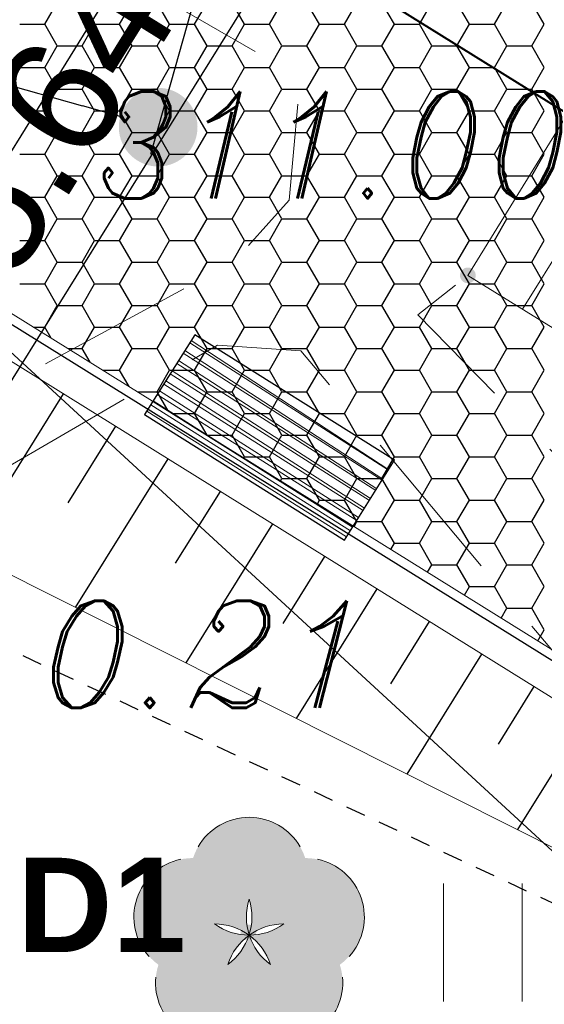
# Model space of a CAD drawing. Extents: x 4615668 to 9294084, y 5325188 to 10688993.
# Tile 614 of 656: x 4651586.73 to 4651590.06, y 5338715.04 to 5338721.3. Entities that reach past the tile are written whole.
import ezdxf

# ---------------------------------------------------------------- set-up
doc = ezdxf.new("R2010")
doc.units = 0
doc.header["$MEASUREMENT"] = 0
for name, pattern in [('CONTINUA', [0, 0, 0]), ('DASHED', [19.049999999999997, 12.7, -6.35]), ('KTCR', [1.5, 1, -0.5]), ('l423_500', [2, 1.5, -0.5])]:
    doc.linetypes.add(name, pattern=pattern)
for name, color, linetype, lineweight in [('!0017A_GR_DR_WYMPROJ', 1, 'Continuous', 30), ('chodnik', 7, 'l423_500', 13), ('hatch', 253, 'Continuous', 0), ('pkt_wys', 7, 'Continuous', 13), ('PROJEKTOWANA_WODA', 150, 'Continuous', 40), ('schody', 3, 'Continuous', 0), ('t', 7, 'Continuous', 13), ('Wymiar', 7, 'Continuous', 9), ('zielen', 7, 'Continuous', 13)]:
    doc.layers.add(name, color=color, linetype=linetype, lineweight=lineweight)
for name, color, linetype in [('1', 7, 'Continuous'), ('DIM', 7, 'Continuous'), ('proj_tt_ww', 5, 'Continuous')]:
    doc.layers.add(name, color=color, linetype=linetype)
doc.styles.add('Style-ITALIC_1250', font='ITALIC_1250.shx')
doc.styles.add('STYLE2', font='arial.ttf')
doc.styles.add('tomek14', font='ISOCP.shx', dxfattribs={"height": 14})
doc.dimstyles.new('1-500', dxfattribs={"dimtxt": 1, "dimasz": 0.5, "dimexe": 0.18, "dimexo": 0.0625, "dimgap": 0.3, "dimtad": 1, "dimzin": 0, "dimdsep": 46, "dimtxsty": 'STYLE2', "dimblk": 'DOT', "dimcen": 0.09, "dimadec": 0, "dimazin": 0, "dimtfac": 1, "dimtmove": 0, "dimatfit": 0, "dimldrblk": 'DOT', "dimfxl": 0, "dimtolj": 1, "dimtzin": 0, "dimarcsym": 0})

# ---------------------------------------------------------------- blocks, each defined once
blk = doc.blocks.new('G$C30F5686F')
at = {"layer": '1', "color": 5, "linetype": 'DASHED', "ltscale": 0.8}
blk.add_line((13.20906125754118, 15.92295127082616), (7.587487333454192, 6.84120065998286), dxfattribs=at)
at = {"layer": '1', "linetype": 'DASHED', "lineweight": 15}
for p, q in [((18.21545529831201, 0.3600159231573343), (4.86085098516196, 8.672084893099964)), ((18.0780665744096, 0.1392800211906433), (4.621657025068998, 8.51471381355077)), ((4.09798099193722, 7.003148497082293), (18.02052837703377, 0))]:
    blk.add_line(p, q, dxfattribs=at)
at = {"layer": '1', "linetype": 'CONTINUA', "lineweight": 25}
blk.add_line((18.18375020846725, 0.3090768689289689), (4.805652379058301, 8.635768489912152), dxfattribs=at)
at = {"layer": '1', "color": 254, "linetype": 'Continuous', "lineweight": 30, "ltscale": 0.01, "transparency": 33554528}
for p, q in [((8.320806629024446, 8.488160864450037), (8.400181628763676, 8.62564239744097)), ((8.63830664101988, 8.488160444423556), (8.558931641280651, 8.625641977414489)), ((8.797056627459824, 8.48816086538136), (8.876431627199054, 8.625642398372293)), ((9.114556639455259, 8.488160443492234), (9.03518163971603, 8.625641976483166)), ((9.273306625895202, 8.488160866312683), (9.352681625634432, 8.625642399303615)), ((9.590806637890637, 8.488160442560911), (9.511431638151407, 8.625641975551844)), ((9.74955662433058, 8.488160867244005), (9.82893162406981, 8.625642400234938)), ((10.06705663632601, 8.488160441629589), (9.987681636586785, 8.625641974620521)), ((10.22580662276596, 8.488160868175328), (10.30518162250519, 8.62564240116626)), ((10.54330663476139, 8.488160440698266), (10.46393163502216, 8.625641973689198)), ((10.70205662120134, 8.48816086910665), (10.78143162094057, 8.625642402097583)), ((11.01955663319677, 8.488160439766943), (10.94018163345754, 8.625641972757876)), ((11.17830661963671, 8.488160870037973), (11.25768161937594, 8.625642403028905)), ((11.49580663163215, 8.48816043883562), (11.41643163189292, 8.625641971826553)), ((8.162056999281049, 8.488160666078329), (8.320806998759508, 8.488160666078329)), ((8.400181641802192, 8.350678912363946), (8.320806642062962, 8.488160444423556)), ((8.558931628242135, 8.350679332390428), (8.638306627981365, 8.48816086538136)), ((8.63830699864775, 8.488160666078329), (8.797056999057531, 8.488160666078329)), ((8.87643164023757, 8.350678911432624), (8.79705664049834, 8.488160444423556)), ((9.035181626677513, 8.35067933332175), (9.114556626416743, 8.488160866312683)), ((9.114556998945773, 8.488160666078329), (9.273306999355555, 8.488160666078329)), ((9.352681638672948, 8.350678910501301), (9.273306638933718, 8.488160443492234)), ((9.511431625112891, 8.350679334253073), (9.59080662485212, 8.488160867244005)), ((9.590806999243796, 8.488160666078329), (9.749556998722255, 8.488160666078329)), ((9.828931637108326, 8.350678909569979), (9.749556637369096, 8.488160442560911)), ((9.98768162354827, 8.350679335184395), (10.0670566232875, 8.488160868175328)), ((10.0670569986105, 8.488160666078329), (10.22580699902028, 8.488160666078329)), ((10.3051816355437, 8.350678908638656), (10.22580663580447, 8.488160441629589)), ((10.46393162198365, 8.350679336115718), (10.54330662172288, 8.48816086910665)), ((10.54330699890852, 8.488160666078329), (10.7020569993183, 8.488160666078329)), ((10.78143163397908, 8.350678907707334), (10.70205663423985, 8.488160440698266)), ((10.94018162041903, 8.35067933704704), (11.01955662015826, 8.488160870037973)), ((11.01955699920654, 8.488160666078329), (11.178306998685, 8.488160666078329)), ((11.25768163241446, 8.350678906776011), (11.17830663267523, 8.488160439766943)), ((11.4164316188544, 8.350679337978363), (11.49580661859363, 8.488160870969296)), ((8.320806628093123, 8.213197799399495), (8.400181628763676, 8.350679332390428)), ((8.400181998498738, 8.35067913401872), (8.55893199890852, 8.35067913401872)), ((8.63830664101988, 8.213197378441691), (8.558931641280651, 8.350678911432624)), ((8.797056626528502, 8.213197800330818), (8.876431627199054, 8.35067933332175)), ((8.876431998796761, 8.35067913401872), (9.035181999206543, 8.35067913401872)), ((9.114556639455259, 8.213197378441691), (9.03518163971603, 8.350678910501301)), ((9.27330662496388, 8.21319780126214), (9.352681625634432, 8.35067933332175)), ((9.352681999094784, 8.35067913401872), (9.511431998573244, 8.35067913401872)), ((9.590806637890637, 8.213197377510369), (9.511431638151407, 8.350678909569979)), ((9.749556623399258, 8.213197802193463), (9.82893162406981, 8.350679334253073)), ((9.828931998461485, 8.35067913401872), (9.987681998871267, 8.35067913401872)), ((10.06705663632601, 8.213197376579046), (9.987681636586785, 8.350678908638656)), ((10.22580662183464, 8.213197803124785), (10.30518162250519, 8.350679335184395)), ((10.30518199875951, 8.35067913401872), (10.46393199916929, 8.35067913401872)), ((10.54330663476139, 8.213197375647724), (10.46393163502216, 8.350678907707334)), ((10.70205662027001, 8.213197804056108), (10.78143162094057, 8.350679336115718)), ((10.78143199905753, 8.35067913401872), (10.94018199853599, 8.35067913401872)), ((11.01955663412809, 8.213197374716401), (10.94018163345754, 8.350678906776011)), ((11.17830661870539, 8.21319780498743), (11.25768161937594, 8.35067933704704)), ((11.25768199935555, 8.35067913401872), (11.41643199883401, 8.35067913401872)), ((11.49580663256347, 8.213197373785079), (11.41643163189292, 8.350678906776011)), ((8.162056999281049, 8.213197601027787), (8.320806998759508, 8.213197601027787)), ((8.400181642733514, 8.075715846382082), (8.320806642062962, 8.213197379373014)), ((8.558931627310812, 8.075716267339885), (8.638306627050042, 8.213197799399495)), ((8.63830699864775, 8.213197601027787), (8.797056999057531, 8.213197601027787)), ((8.876431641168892, 8.075715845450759), (8.79705664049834, 8.213197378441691)), ((9.03518162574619, 8.075716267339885), (9.11455662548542, 8.213197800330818)), ((9.114556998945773, 8.213197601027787), (9.273306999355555, 8.213197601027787)), ((9.35268163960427, 8.075715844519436), (9.273306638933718, 8.213197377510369)), ((9.511431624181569, 8.075716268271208), (9.590806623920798, 8.21319780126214)), ((9.590806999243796, 8.213197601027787), (9.749556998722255, 8.213197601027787)), ((9.828931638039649, 8.075715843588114), (9.749556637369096, 8.213197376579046)), ((9.987681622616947, 8.07571626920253), (10.06705662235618, 8.213197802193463)), ((10.0670569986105, 8.213197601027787), (10.22580699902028, 8.213197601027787)), ((10.30518163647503, 8.075715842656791), (10.22580663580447, 8.213197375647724)), ((10.46393162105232, 8.075716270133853), (10.54330662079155, 8.213197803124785)), ((10.54330699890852, 8.213197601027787), (10.7020569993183, 8.213197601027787)), ((10.7814316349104, 8.075715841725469), (10.70205663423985, 8.213197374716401)), ((10.9401816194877, 8.075716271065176), (11.01955661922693, 8.213197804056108)), ((11.01955699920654, 8.213197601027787), (11.178306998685, 8.213197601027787)), ((11.25768163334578, 8.075715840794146), (11.17830663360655, 8.213197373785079)), ((11.41643161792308, 8.075716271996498), (11.49580661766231, 8.21319780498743)), ((8.320806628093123, 7.93823473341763), (8.400181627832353, 8.075716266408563)), ((8.400181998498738, 8.075716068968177), (8.55893199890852, 8.075716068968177)), ((8.638306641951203, 7.938234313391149), (8.558931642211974, 8.075715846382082)), ((8.797056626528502, 7.938234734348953), (8.876431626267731, 8.075716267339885)), ((8.876431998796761, 8.075716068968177), (9.035181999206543, 8.075716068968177)), ((9.114556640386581, 7.938234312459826), (9.035181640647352, 8.075715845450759)), ((9.27330662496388, 7.938234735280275), (9.35268162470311, 8.075716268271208)), ((9.352681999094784, 8.075716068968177), (9.511431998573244, 8.075716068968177)), ((9.59080663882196, 7.938234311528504), (9.51143163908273, 8.075715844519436)), ((9.749556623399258, 7.938234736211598), (9.828931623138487, 8.07571626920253)), ((9.828931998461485, 8.075716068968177), (9.987681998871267, 8.075716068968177)), ((10.06705663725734, 7.938234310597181), (9.987681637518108, 8.075715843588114)), ((10.22580662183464, 7.93823473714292), (10.30518162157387, 8.075716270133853)), ((10.30518199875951, 8.075716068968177), (10.46393199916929, 8.075716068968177)), ((10.54330663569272, 7.938234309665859), (10.46393163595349, 8.075715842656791)), ((10.70205662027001, 7.938234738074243), (10.78143162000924, 8.075716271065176)), ((10.78143199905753, 8.075716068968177), (10.94018199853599, 8.075716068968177)), ((11.01955663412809, 7.938234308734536), (10.94018163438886, 8.075715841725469)), ((11.17830661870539, 7.938234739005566), (11.25768161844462, 8.075716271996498)), ((11.25768199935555, 8.075716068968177), (11.41643199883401, 8.075716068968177)), ((11.49580663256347, 7.938234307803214), (11.41643163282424, 8.075715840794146)), ((8.162056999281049, 7.938234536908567), (8.320806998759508, 7.938234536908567)), ((8.400181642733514, 7.800752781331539), (8.320806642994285, 7.938234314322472)), ((8.558931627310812, 7.80075320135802), (8.638306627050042, 7.938234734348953)), ((8.63830699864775, 7.938234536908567), (8.797056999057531, 7.938234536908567)), ((8.876431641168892, 7.800752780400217), (8.797056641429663, 7.938234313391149)), ((9.03518162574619, 7.800753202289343), (9.11455662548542, 7.938234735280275)), ((9.114556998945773, 7.938234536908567), (9.273306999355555, 7.938234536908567)), ((9.35268163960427, 7.800752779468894), (9.27330663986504, 7.938234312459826)), ((9.511431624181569, 7.800753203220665), (9.590806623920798, 7.938234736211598)), ((9.590806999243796, 7.938234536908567), (9.749556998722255, 7.938234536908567)), ((9.828931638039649, 7.800752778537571), (9.749556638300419, 7.938234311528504)), ((9.987681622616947, 7.800753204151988), (10.06705662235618, 7.93823473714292)), ((10.0670569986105, 7.938234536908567), (10.22580699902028, 7.938234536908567)), ((10.30518163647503, 7.800752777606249), (10.2258066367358, 7.938234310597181)), ((10.46393162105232, 7.800753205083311), (10.54330662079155, 7.938234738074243)), ((10.54330699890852, 7.938234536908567), (10.7020569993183, 7.938234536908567)), ((10.7814316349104, 7.800752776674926), (10.70205663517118, 7.938234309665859)), ((10.9401816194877, 7.800753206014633), (11.01955661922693, 7.938234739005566)), ((11.01955699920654, 7.938234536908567), (11.178306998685, 7.938234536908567)), ((11.25768163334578, 7.800752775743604), (11.17830663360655, 7.938234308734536)), ((11.41643161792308, 7.800753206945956), (11.49580661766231, 7.938234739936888)), ((8.3208066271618, 7.663271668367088), (8.400181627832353, 7.80075320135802)), ((8.400181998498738, 7.800753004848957), (8.55893199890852, 7.800753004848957)), ((8.638306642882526, 7.663271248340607), (8.558931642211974, 7.800752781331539)), ((8.797056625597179, 7.66327166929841), (8.876431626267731, 7.800753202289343)), ((8.876431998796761, 7.800753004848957), (9.035181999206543, 7.800753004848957)), ((9.114556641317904, 7.663271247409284), (9.035181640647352, 7.800752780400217)), ((9.273306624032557, 7.663271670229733), (9.35268162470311, 7.800753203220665)), ((9.352681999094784, 7.800753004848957), (9.511431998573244, 7.800753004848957)), ((9.590806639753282, 7.663271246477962), (9.51143163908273, 7.800752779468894)), ((9.749556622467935, 7.663271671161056), (9.828931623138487, 7.800753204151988)), ((9.828931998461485, 7.800753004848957), (9.987681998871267, 7.800753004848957)), ((10.06705663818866, 7.663271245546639), (9.987681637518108, 7.800752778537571)), ((10.22580662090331, 7.663271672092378), (10.30518162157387, 7.800753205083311)), ((10.30518199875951, 7.800753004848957), (10.46393199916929, 7.800753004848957)), ((10.54330663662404, 7.663271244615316), (10.46393163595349, 7.800752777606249)), ((10.70205661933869, 7.663271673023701), (10.78143162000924, 7.800753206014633)), ((10.78143199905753, 7.800753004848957), (10.94018199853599, 7.800753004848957)), ((11.01955663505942, 7.663271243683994), (10.94018163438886, 7.800752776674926)), ((11.17830661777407, 7.663271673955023), (11.25768161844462, 7.800753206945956)), ((11.25768199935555, 7.800753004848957), (11.41643199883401, 7.800753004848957)), ((11.49580663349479, 7.663271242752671), (11.41643163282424, 7.800752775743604)), ((8.162056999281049, 7.663271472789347), (8.320806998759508, 7.663271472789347)), ((8.400181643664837, 7.525789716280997), (8.320806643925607, 7.663271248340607)), ((8.55893162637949, 7.525790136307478), (8.63830662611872, 7.66327166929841)), ((8.63830699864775, 7.663271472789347), (8.797056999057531, 7.663271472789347)), ((8.876431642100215, 7.525789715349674), (8.797056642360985, 7.663271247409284)), ((9.035181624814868, 7.525790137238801), (9.114556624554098, 7.663271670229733)), ((9.114556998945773, 7.663271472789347), (9.273306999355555, 7.663271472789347)), ((9.352681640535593, 7.525789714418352), (9.273306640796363, 7.663271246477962)), ((9.511431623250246, 7.525790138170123), (9.590806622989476, 7.663271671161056)), ((9.590806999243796, 7.663271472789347), (9.749556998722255, 7.663271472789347)), ((9.828931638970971, 7.525789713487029), (9.749556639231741, 7.663271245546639)), ((9.987681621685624, 7.525790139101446), (10.06705662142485, 7.663271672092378)), ((10.0670569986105, 7.663271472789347), (10.22580699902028, 7.663271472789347)), ((10.30518163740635, 7.525789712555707), (10.22580663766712, 7.663271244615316)), ((10.463931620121, 7.525790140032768), (10.54330661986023, 7.663271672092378)), ((10.54330699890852, 7.663271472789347), (10.7020569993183, 7.663271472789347)), ((10.78143163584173, 7.525789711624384), (10.7020566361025, 7.663271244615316)), ((10.94018161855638, 7.525790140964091), (11.01955661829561, 7.663271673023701)), ((11.01955699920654, 7.663271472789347), (11.178306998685, 7.663271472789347)), ((11.25768163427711, 7.525789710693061), (11.17830663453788, 7.663271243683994)), ((11.41643161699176, 7.525790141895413), (11.49580661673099, 7.663271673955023)), ((8.3208066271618, 7.388308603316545), (8.40018162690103, 7.525790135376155)), ((8.400181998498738, 7.525789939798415), (8.55893199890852, 7.525789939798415)), ((8.638306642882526, 7.388308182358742), (8.558931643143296, 7.525789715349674)), ((8.797056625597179, 7.388308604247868), (8.876431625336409, 7.525790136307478)), ((8.876431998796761, 7.525789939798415), (9.035181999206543, 7.525789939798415)), ((9.114556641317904, 7.388308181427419), (9.035181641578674, 7.525789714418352)), ((9.273306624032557, 7.388308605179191), (9.352681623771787, 7.525790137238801)), ((9.352681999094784, 7.525789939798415), (9.511431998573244, 7.525789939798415)), ((9.590806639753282, 7.388308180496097), (9.511431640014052, 7.525789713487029)), ((9.749556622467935, 7.388308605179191), (9.828931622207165, 7.525790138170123)), ((9.828931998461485, 7.525789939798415), (9.987681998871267, 7.525789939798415)), ((10.06705663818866, 7.388308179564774), (9.98768163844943, 7.525789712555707)), ((10.22580662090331, 7.388308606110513), (10.30518162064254, 7.525790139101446)), ((10.30518199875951, 7.525789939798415), (10.46393199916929, 7.525789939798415)), ((10.54330663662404, 7.388308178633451), (10.46393163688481, 7.525789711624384)), ((10.70205661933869, 7.388308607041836), (10.78143161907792, 7.525790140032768)), ((10.78143199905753, 7.525789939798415), (10.94018199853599, 7.525789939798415)), ((11.01955663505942, 7.388308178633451), (10.94018163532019, 7.525789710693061)), ((11.17830661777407, 7.388308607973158), (11.2576816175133, 7.525790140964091)), ((11.25768199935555, 7.525789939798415), (11.41643199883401, 7.525789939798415)), ((11.49580663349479, 7.388308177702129), (11.41643163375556, 7.525789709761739)), ((8.162056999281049, 7.388308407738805), (8.320806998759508, 7.388308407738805)), ((8.400181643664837, 7.250826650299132), (8.320806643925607, 7.388308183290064)), ((8.558931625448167, 7.250827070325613), (8.63830662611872, 7.388308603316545)), ((8.63830699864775, 7.388308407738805), (8.797056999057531, 7.388308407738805)), ((8.876431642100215, 7.250826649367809), (8.797056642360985, 7.388308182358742)), ((9.035181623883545, 7.250827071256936), (9.114556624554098, 7.388308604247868)), ((9.114556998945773, 7.388308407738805), (9.273306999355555, 7.388308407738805)), ((9.352681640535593, 7.250826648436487), (9.273306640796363, 7.388308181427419)), ((9.511431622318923, 7.250827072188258), (9.590806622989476, 7.388308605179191)), ((9.590806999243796, 7.388308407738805), (9.749556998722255, 7.388308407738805)), ((9.828931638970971, 7.250826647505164), (9.749556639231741, 7.388308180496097)), ((9.987681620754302, 7.250827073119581), (10.06705662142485, 7.388308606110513)), ((10.0670569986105, 7.388308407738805), (10.22580699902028, 7.388308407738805)), ((10.30518163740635, 7.250826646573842), (10.22580663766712, 7.388308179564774)), ((10.46393161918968, 7.250827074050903), (10.54330661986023, 7.388308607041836)), ((10.54330699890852, 7.388308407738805), (10.7020569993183, 7.388308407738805)), ((10.78143163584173, 7.250826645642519), (10.7020566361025, 7.388308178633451)), ((10.94018161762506, 7.250827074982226), (11.01955661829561, 7.388308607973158)), ((11.01955699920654, 7.388308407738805), (11.178306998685, 7.388308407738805)), ((11.25768163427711, 7.250826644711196), (11.17830663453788, 7.388308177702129)), ((11.41643161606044, 7.250827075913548), (11.49580661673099, 7.388308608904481)), ((8.320806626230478, 7.113345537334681), (8.400181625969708, 7.250827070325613)), ((8.400181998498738, 7.250826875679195), (8.55893199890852, 7.250826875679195)), ((8.638306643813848, 7.113345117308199), (8.558931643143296, 7.250826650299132)), ((8.797056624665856, 7.113345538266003), (8.876431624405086, 7.250827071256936)), ((8.876431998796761, 7.250826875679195), (9.035181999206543, 7.250826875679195)), ((9.114556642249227, 7.113345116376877), (9.035181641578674, 7.250826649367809)), ((9.273306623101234, 7.113345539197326), (9.352681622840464, 7.250827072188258)), ((9.352681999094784, 7.250826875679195), (9.511431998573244, 7.250826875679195)), ((9.590806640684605, 7.113345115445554), (9.511431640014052, 7.250826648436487)), ((9.749556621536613, 7.113345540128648), (9.828931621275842, 7.250827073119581)), ((9.828931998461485, 7.250826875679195), (9.987681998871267, 7.250826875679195)), ((10.06705663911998, 7.113345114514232), (9.98768163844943, 7.250826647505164)), ((10.22580661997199, 7.113345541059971), (10.30518161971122, 7.250827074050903)), ((10.30518199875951, 7.250826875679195), (10.46393199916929, 7.250826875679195)), ((10.54330663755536, 7.113345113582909), (10.46393163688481, 7.250826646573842)), ((10.70205661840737, 7.113345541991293), (10.7814316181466, 7.250827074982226)), ((10.78143199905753, 7.250826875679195), (10.94018199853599, 7.250826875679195)), ((11.01955663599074, 7.113345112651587), (10.94018163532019, 7.250826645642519)), ((11.17830661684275, 7.113345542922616), (11.25768161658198, 7.250827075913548)), ((11.25768199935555, 7.250826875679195), (11.41643199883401, 7.250826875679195)), ((11.49580663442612, 7.113345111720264), (11.41643163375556, 7.250826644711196)), ((8.162056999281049, 7.113345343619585), (8.320806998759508, 7.113345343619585)), ((8.40018164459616, 6.97586358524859), (8.32080664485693, 7.113345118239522)), ((8.558931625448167, 6.975864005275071), (8.638306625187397, 7.113345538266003)), ((8.63830699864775, 7.113345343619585), (8.797056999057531, 7.113345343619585)), ((8.876431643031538, 6.975863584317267), (8.797056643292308, 7.113345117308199)), ((9.035181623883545, 6.975864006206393), (9.114556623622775, 7.113345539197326)), ((9.114556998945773, 7.113345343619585), (9.273306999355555, 7.113345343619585)), ((9.352681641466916, 6.975863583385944), (9.273306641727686, 7.113345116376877)), ((9.511431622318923, 6.975864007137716), (9.590806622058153, 7.113345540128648)), ((9.590806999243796, 7.113345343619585), (9.749556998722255, 7.113345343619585)), ((9.828931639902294, 6.975863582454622), (9.749556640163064, 7.113345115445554)), ((9.987681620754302, 6.975864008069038), (10.06705662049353, 7.113345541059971)), ((10.0670569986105, 7.113345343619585), (10.22580699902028, 7.113345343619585)), ((10.30518163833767, 6.975863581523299), (10.22580663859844, 7.113345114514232)), ((10.46393161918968, 6.975864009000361), (10.54330661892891, 7.113345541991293)), ((10.54330699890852, 7.113345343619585), (10.7020569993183, 7.113345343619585)), ((10.78143163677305, 6.975863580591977), (10.70205663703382, 7.113345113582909)), ((10.94018161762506, 6.975864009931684), (11.01955661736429, 7.113345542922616)), ((11.01955699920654, 7.113345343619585), (11.178306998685, 7.113345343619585)), ((11.25768163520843, 6.975863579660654), (11.1783066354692, 7.113345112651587)), ((11.41643161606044, 6.975864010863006), (11.49580661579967, 7.113345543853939)), ((8.320806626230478, 6.838382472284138), (8.400181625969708, 6.975864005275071)), ((8.400181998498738, 6.975863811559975), (8.55893199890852, 6.975863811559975)), ((8.638306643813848, 6.838382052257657), (8.558931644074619, 6.975863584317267)), ((8.797056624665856, 6.838382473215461), (8.876431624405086, 6.975864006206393)), ((8.876431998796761, 6.975863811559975), (9.035181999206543, 6.975863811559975)), ((9.114556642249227, 6.838382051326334), (9.035181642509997, 6.975863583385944)), ((9.273306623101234, 6.838382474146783), (9.352681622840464, 6.975864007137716)), ((9.352681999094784, 6.975863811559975), (9.511431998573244, 6.975863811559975)), ((9.590806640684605, 6.838382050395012), (9.511431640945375, 6.975863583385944)), ((9.749556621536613, 6.838382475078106), (9.828931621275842, 6.975864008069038)), ((9.828931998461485, 6.975863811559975), (9.987681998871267, 6.975863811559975)), ((10.06705663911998, 6.838382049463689), (9.987681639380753, 6.975863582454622)), ((10.22580661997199, 6.838382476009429), (10.30518161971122, 6.975864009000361)), ((10.30518199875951, 6.975863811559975), (10.46393199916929, 6.975863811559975)), ((10.54330663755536, 6.838382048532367), (10.46393163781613, 6.975863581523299)), ((10.70205661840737, 6.838382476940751), (10.7814316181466, 6.975864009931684)), ((10.78143199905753, 6.975863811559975), (10.94018199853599, 6.975863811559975)), ((11.01955663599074, 6.838382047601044), (10.94018163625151, 6.975863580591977)), ((11.17830661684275, 6.838382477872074), (11.25768161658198, 6.975864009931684)), ((11.25768199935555, 6.975863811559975), (11.41643199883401, 6.975863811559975)), ((11.49580663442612, 6.838382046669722), (11.41643163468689, 6.975863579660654)), ((8.162056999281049, 6.838382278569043), (8.320806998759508, 6.838382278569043)), ((8.400181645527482, 6.700900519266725), (8.32080664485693, 6.838382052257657)), ((8.558931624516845, 6.700900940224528), (8.638306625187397, 6.838382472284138)), ((8.63830699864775, 6.838382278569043), (8.797056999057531, 6.838382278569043)), ((8.87643164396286, 6.700900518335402), (8.797056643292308, 6.838382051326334)), ((9.035181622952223, 6.700900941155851), (9.114556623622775, 6.838382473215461)), ((9.114556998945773, 6.838382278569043), (9.273306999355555, 6.838382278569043)), ((9.352681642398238, 6.700900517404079), (9.273306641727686, 6.838382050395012)), ((9.511431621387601, 6.700900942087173), (9.590806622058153, 6.838382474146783)), ((9.590806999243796, 6.838382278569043), (9.749556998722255, 6.838382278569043)), ((9.828931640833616, 6.700900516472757), (9.749556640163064, 6.838382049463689)), ((9.987681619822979, 6.700900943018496), (10.06705662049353, 6.838382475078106)), ((10.0670569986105, 6.838382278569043), (10.22580699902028, 6.838382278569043)), ((10.30518163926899, 6.700900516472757), (10.22580663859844, 6.838382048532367)), ((10.46393161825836, 6.700900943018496), (10.54330661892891, 6.838382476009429)), ((10.54330699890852, 6.838382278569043), (10.7020569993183, 6.838382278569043)), ((10.78143163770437, 6.700900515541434), (10.70205663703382, 6.838382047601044)), ((10.94018161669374, 6.700900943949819), (11.01955661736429, 6.838382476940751)), ((11.01955699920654, 6.838382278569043), (11.178306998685, 6.838382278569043)), ((11.25768163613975, 6.700900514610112), (11.1783066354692, 6.838382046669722)), ((11.41643161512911, 6.700900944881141), (11.49580661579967, 6.838382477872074)), ((8.320806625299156, 6.563419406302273), (8.400181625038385, 6.700900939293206)), ((8.400181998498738, 6.700900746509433), (8.55893199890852, 6.700900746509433)), ((8.638306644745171, 6.563418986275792), (8.558931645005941, 6.700900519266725)), ((8.797056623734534, 6.563419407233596), (8.876431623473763, 6.700900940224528)), ((8.876431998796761, 6.700900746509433), (9.035181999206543, 6.700900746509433)), ((9.11455664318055, 6.56341898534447), (9.03518164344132, 6.700900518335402)), ((9.273306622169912, 6.563419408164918), (9.352681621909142, 6.700900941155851)), ((9.352681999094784, 6.700900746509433), (9.511431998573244, 6.700900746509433)), ((9.590806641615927, 6.563418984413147), (9.511431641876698, 6.700900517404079)), ((9.74955662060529, 6.563419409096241), (9.82893162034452, 6.700900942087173)), ((9.828931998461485, 6.700900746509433), (9.987681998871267, 6.700900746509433)), ((10.06705664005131, 6.563418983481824), (9.987681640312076, 6.700900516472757)), ((10.22580661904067, 6.563419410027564), (10.3051816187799, 6.700900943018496)), ((10.30518199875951, 6.700900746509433), (10.46393199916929, 6.700900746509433)), ((10.54330663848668, 6.563418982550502), (10.46393163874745, 6.700900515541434)), ((10.70205661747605, 6.563419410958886), (10.78143161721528, 6.700900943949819)), ((10.78143199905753, 6.700900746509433), (10.94018199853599, 6.700900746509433)), ((11.01955663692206, 6.563418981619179), (10.94018163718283, 6.700900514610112)), ((11.17830661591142, 6.563419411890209), (11.25768161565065, 6.700900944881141)), ((11.25768199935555, 6.700900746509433), (11.41643199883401, 6.700900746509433)), ((11.49580663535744, 6.563418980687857), (11.41643163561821, 6.700900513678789)), ((8.2487434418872, 6.563419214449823), (8.320806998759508, 6.563419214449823)), ((8.361227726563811, 6.493407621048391), (8.320806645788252, 6.563418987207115)), ((8.558931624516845, 6.425937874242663), (8.638306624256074, 6.563419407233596)), ((8.63830699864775, 6.563419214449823), (8.797056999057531, 6.563419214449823)), ((8.87643164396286, 6.42593745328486), (8.79705664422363, 6.563418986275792)), ((9.035181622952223, 6.425937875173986), (9.114556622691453, 6.563419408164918)), ((9.114556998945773, 6.563419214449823), (9.273306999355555, 6.563419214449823)), ((9.352681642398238, 6.425937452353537), (9.273306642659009, 6.56341898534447)), ((9.511431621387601, 6.425937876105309), (9.59080662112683, 6.563419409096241)), ((9.590806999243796, 6.563419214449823), (9.749556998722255, 6.563419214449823)), ((9.828931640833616, 6.425937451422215), (9.749556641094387, 6.563418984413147)), ((9.987681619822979, 6.425937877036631), (10.06705661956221, 6.563419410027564)), ((10.0670569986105, 6.563419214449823), (10.22580699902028, 6.563419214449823)), ((10.30518163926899, 6.425937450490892), (10.22580663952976, 6.563418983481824)), ((10.46393161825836, 6.425937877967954), (10.54330661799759, 6.563419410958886)), ((10.54330699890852, 6.563419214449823), (10.7020569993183, 6.563419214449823)), ((10.78143163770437, 6.425937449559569), (10.70205663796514, 6.563418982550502)), ((10.94018161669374, 6.425937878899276), (11.01955661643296, 6.563419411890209)), ((11.01955699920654, 6.563419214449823), (11.178306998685, 6.563419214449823)), ((11.25768163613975, 6.425937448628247), (11.17830663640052, 6.563418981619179)), ((11.41643161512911, 6.425937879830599), (11.49580661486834, 6.563419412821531)), ((8.469628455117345, 6.425937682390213), (8.55893199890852, 6.425937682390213)), ((8.609022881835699, 6.339176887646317), (8.558931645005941, 6.425937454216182)), ((8.797056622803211, 6.288456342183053), (8.876431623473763, 6.425937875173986)), ((8.876431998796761, 6.425937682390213), (9.035181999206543, 6.425937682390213)), ((9.11455664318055, 6.288455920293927), (9.03518164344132, 6.42593745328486)), ((9.27330662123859, 6.288456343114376), (9.352681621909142, 6.425937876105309)), ((9.352681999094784, 6.425937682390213), (9.511431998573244, 6.425937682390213)), ((9.590806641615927, 6.288455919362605), (9.511431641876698, 6.425937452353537)), ((9.749556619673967, 6.288456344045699), (9.82893162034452, 6.425937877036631)), ((9.828931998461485, 6.425937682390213), (9.987681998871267, 6.425937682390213)), ((10.06705664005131, 6.288455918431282), (9.987681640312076, 6.425937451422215)), ((10.22580661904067, 6.288456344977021), (10.3051816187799, 6.425937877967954)), ((10.30518199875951, 6.425937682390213), (10.46393199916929, 6.425937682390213)), ((10.54330663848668, 6.288455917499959), (10.46393163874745, 6.425937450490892)), ((10.70205661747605, 6.288456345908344), (10.78143161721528, 6.425937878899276)), ((10.78143199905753, 6.425937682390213), (10.94018199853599, 6.425937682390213)), ((11.01955663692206, 6.288455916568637), (10.94018163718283, 6.425937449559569)), ((11.17830661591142, 6.288456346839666), (11.25768161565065, 6.425937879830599)), ((11.25768199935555, 6.425937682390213), (11.41643199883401, 6.425937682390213)), ((11.49580663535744, 6.288455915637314), (11.41643163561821, 6.425937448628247)), ((8.69051346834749, 6.288456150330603), (8.797056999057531, 6.288456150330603)), ((8.856818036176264, 6.184946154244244), (8.79705664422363, 6.28845592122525)), ((9.0351816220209, 6.150974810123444), (9.11455662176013, 6.288456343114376)), ((9.114556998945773, 6.288456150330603), (9.273306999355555, 6.288456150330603)), ((9.35268164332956, 6.150974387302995), (9.273306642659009, 6.288455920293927)), ((9.511431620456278, 6.150974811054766), (9.590806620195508, 6.288456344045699)), ((9.590806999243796, 6.288456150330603), (9.749556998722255, 6.288456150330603)), ((9.828931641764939, 6.150974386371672), (9.749556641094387, 6.288455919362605)), ((9.987681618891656, 6.150974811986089), (10.06705661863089, 6.288456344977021)), ((10.0670569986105, 6.288456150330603), (10.22580699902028, 6.288456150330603)), ((10.30518164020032, 6.15097438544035), (10.22580663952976, 6.288455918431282)), ((10.46393161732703, 6.150974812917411), (10.54330661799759, 6.288456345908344)), ((10.54330699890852, 6.288456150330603), (10.7020569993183, 6.288456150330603)), ((10.78143163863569, 6.150974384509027), (10.70205663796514, 6.288455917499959)), ((10.94018161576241, 6.150974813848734), (11.01955661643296, 6.288456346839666)), ((11.01955699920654, 6.288456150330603), (11.178306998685, 6.288456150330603)), ((11.25768163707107, 6.150974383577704), (11.17830663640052, 6.288455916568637)), ((11.41643161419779, 6.150974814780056), (11.49580661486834, 6.288456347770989)), ((8.911398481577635, 6.150974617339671), (9.035181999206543, 6.150974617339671)), ((9.10461319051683, 6.030715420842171), (9.035181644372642, 6.150974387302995)), ((9.27330662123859, 6.013493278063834), (9.352681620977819, 6.150974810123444)), ((9.352681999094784, 6.150974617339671), (9.511431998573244, 6.150974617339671)), ((9.59080664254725, 6.013492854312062), (9.51143164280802, 6.150974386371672)), ((9.749556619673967, 6.013493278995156), (9.828931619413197, 6.150974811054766)), ((9.828931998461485, 6.150974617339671), (9.987681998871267, 6.150974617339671)), ((10.06705664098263, 6.01349285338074), (9.987681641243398, 6.15097438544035)), ((10.22580661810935, 6.013493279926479), (10.30518161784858, 6.150974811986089)), ((10.30518199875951, 6.150974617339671), (10.46393199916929, 6.150974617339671)), ((10.54330663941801, 6.013492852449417), (10.46393163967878, 6.150974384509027)), ((10.70205661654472, 6.013493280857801), (10.78143161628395, 6.150974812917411)), ((10.78143199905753, 6.150974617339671), (10.94018199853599, 6.150974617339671)), ((11.01955663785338, 6.013492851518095), (10.94018163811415, 6.150974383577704)), ((11.1783066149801, 6.013493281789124), (11.25768161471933, 6.150974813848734)), ((11.25768199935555, 6.150974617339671), (11.41643199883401, 6.150974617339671)), ((11.49580663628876, 6.013492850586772), (11.41643163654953, 6.150974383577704)), ((9.13228349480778, 6.013493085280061), (9.273306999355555, 6.013493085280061)), ((9.352408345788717, 5.876484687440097), (9.273306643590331, 6.013492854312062)), ((9.511431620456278, 5.876011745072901), (9.590806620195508, 6.013493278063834)), ((9.590806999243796, 6.013493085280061), (9.749556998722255, 6.013493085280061)), ((9.828931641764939, 5.876011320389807), (9.74955664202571, 6.01349285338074)), ((9.987681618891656, 5.876011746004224), (10.06705661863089, 6.013493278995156)), ((10.0670569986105, 6.013493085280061), (10.22580699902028, 6.013493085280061)), ((10.30518164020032, 5.876011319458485), (10.22580664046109, 6.013492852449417)), ((10.46393161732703, 5.876011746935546), (10.54330661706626, 6.013493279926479)), ((10.54330699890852, 6.013493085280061), (10.7020569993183, 6.013493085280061)), ((10.78143163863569, 5.876011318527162), (10.70205663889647, 6.013492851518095)), ((10.94018161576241, 5.876011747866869), (11.01955661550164, 6.013493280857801)), ((11.01955699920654, 6.013493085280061), (11.178306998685, 6.013493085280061)), ((11.25768163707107, 5.87601131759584), (11.17830663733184, 6.013492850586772)), ((11.41643161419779, 5.876011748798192), (11.49580661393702, 6.013493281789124)), ((9.353168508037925, 5.876011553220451), (9.511431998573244, 5.876011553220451)), ((9.590806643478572, 5.738529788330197), (9.51143164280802, 5.87601132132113)), ((9.749556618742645, 5.738530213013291), (9.828931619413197, 5.876011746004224)), ((9.828931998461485, 5.876011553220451), (9.987681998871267, 5.876011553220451)), ((10.06705664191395, 5.738529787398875), (9.987681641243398, 5.876011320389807)), ((10.22580661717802, 5.738530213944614), (10.30518161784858, 5.876011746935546)), ((10.30518199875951, 5.876011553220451), (10.46393199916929, 5.876011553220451)), ((10.54330664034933, 5.738529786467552), (10.46393163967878, 5.876011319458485)), ((10.7020566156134, 5.738530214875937), (10.78143161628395, 5.876011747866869)), ((10.78143199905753, 5.876011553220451), (10.94018199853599, 5.876011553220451)), ((11.01955663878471, 5.73852978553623), (10.94018163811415, 5.876011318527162)), ((11.17830661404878, 5.738530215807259), (11.25768161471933, 5.876011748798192)), ((11.25768199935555, 5.876011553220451), (11.41643199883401, 5.876011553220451)), ((11.49580663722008, 5.738529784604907), (11.41643163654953, 5.87601131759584)), ((9.586377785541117, 5.730859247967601), (9.590806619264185, 5.738530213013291)), ((9.590806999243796, 5.738530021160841), (9.749556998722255, 5.738530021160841)), ((9.828931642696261, 5.601048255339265), (9.749556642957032, 5.738529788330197)), ((9.987681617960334, 5.601048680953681), (10.06705661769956, 5.738530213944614)), ((10.0670569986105, 5.738530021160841), (10.22580699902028, 5.738530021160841)), ((10.30518164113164, 5.601048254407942), (10.22580664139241, 5.738529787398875)), ((10.46393161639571, 5.601048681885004), (10.54330661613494, 5.738530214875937)), ((10.54330699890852, 5.738530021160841), (10.7020569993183, 5.738530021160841)), ((10.78143163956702, 5.60104825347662), (10.70205663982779, 5.738529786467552)), ((10.94018161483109, 5.601048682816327), (11.01955661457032, 5.738530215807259)), ((11.01955699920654, 5.738530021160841), (11.178306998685, 5.738530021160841)), ((11.2576816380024, 5.601048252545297), (11.17830663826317, 5.73852978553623)), ((11.41643161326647, 5.601048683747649), (11.4958066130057, 5.738530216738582)), ((9.819945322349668, 5.585483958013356), (9.828931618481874, 5.601048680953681)), ((9.828931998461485, 5.601048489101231), (9.987681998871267, 5.601048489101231)), ((10.06705664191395, 5.463566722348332), (9.98768164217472, 5.601048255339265)), ((10.22580661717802, 5.463567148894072), (10.30518161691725, 5.601048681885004)), ((10.30518199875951, 5.601048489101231), (10.46393199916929, 5.601048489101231)), ((10.54330664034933, 5.46356672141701), (10.4639316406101, 5.601048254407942)), ((10.7020566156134, 5.463567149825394), (10.78143161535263, 5.601048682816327)), ((10.78143199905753, 5.601048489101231), (10.94018199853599, 5.601048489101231)), ((11.01955663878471, 5.463566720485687), (10.94018163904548, 5.60104825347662)), ((11.17830661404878, 5.463567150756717), (11.25768161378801, 5.601048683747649)), ((11.25768199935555, 5.601048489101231), (11.41643199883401, 5.601048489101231)), ((11.49580663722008, 5.463566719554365), (11.41643163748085, 5.601048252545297)), ((10.0535128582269, 5.440108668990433), (10.06705661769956, 5.463567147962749)), ((10.0670569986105, 5.463566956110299), (10.22580699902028, 5.463566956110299)), ((10.30518164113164, 5.3260851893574), (10.22580664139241, 5.46356672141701)), ((10.46393161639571, 5.326085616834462), (10.54330661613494, 5.463567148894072)), ((10.54330699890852, 5.463566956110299), (10.7020569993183, 5.463566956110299)), ((10.78143163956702, 5.326085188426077), (10.70205663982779, 5.46356672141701)), ((10.94018161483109, 5.326085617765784), (11.01955661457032, 5.463567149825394)), ((11.01955699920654, 5.463566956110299), (11.178306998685, 5.463566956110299)), ((11.2576816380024, 5.326085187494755), (11.17830663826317, 5.463566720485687)), ((11.41643161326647, 5.326085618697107), (11.4958066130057, 5.463567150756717)), ((10.28708039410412, 5.294733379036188), (10.30518161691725, 5.326085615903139)), ((10.30518199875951, 5.326085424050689), (10.46393199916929, 5.326085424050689)), ((10.54330664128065, 5.188603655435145), (10.4639316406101, 5.326085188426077)), ((10.70205661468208, 5.188604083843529), (10.78143161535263, 5.326085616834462)), ((10.78143199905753, 5.326085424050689), (10.94018199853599, 5.326085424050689)), ((11.01955663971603, 5.188603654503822), (10.94018163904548, 5.326085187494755)), ((11.17830661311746, 5.188604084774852), (11.25768161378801, 5.326085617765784)), ((11.25768199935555, 5.326085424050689), (11.41643199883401, 5.326085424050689)), ((11.49580663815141, 5.188603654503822), (11.41643163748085, 5.326085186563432)), ((10.52064792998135, 5.149358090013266), (10.54330661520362, 5.188604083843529)), ((10.54330699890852, 5.188603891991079), (10.7020569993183, 5.188603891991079)), ((10.78143164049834, 5.051122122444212), (10.70205664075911, 5.188603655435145)), ((10.94018161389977, 5.051122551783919), (11.019556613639, 5.188604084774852)), ((11.01955699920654, 5.188603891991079), (11.178306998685, 5.188603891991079)), ((11.25768163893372, 5.05112212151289), (11.17830663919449, 5.188603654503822)), ((11.41643161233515, 5.051122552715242), (11.49580661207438, 5.188604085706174)), ((10.75421546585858, 5.003982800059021), (10.78143161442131, 5.051122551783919)), ((10.78143199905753, 5.051122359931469), (10.94018199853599, 5.051122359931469)), ((11.01955663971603, 4.91364058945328), (10.9401816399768, 5.051122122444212)), ((11.17830661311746, 4.913641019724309), (11.25768161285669, 5.051122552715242)), ((11.25768199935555, 5.051122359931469), (11.41643199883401, 5.051122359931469)), ((11.49580663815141, 4.913640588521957), (11.41643163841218, 5.05112212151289)), ((10.98778300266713, 4.858607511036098), (11.019556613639, 4.913641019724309)), ((11.01955699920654, 4.913640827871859), (11.178306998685, 4.913640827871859)), ((11.25768163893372, 4.776159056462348), (11.17830663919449, 4.91364058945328)), ((11.41643161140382, 4.7761594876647), (11.49580661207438, 4.913641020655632)), ((11.22135053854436, 4.713232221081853), (11.25768161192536, 4.776159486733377)), ((11.25768199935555, 4.776159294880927), (11.41643199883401, 4.776159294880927)), ((11.49580663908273, 4.638677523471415), (11.41643163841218, 4.776159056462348)), ((11.45491807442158, 4.567856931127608), (11.49580661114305, 4.638677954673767))]:
    blk.add_line(p, q, dxfattribs=at)
at = {"layer": '1', "linetype": 'DASHED', "lineweight": 25}
for p, q in [((8.437830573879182, 6.139480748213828), (7.812464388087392, 5.13473475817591)), ((8.77025250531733, 5.932577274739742), (8.466976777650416, 5.445318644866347)), ((9.102674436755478, 5.725673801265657), (8.514937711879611, 4.781385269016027)), ((9.435096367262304, 5.518770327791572), (9.150635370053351, 5.06174042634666)), ((9.767518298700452, 5.311866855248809), (9.217411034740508, 4.428035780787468)), ((10.09994022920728, 5.104963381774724), (9.834293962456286, 4.678162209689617)), ((10.43236216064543, 4.898059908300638), (9.919884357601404, 4.074686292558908)), ((10.76478409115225, 4.691156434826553), (10.51795255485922, 4.29458399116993)), ((11.0972060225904, 4.484252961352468), (10.6223576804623, 3.721336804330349)), ((11.42962795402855, 4.277349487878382), (11.20161114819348, 3.911005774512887)), ((11.76204988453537, 4.070446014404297), (11.32483100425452, 3.367987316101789))]:
    blk.add_line(p, q, dxfattribs=at)
blk = doc.blocks.new('G$CA76AC6B6')
at = {"layer": 'PROJEKTOWANA_WODA'}
blk.add_line((1.631158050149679, 12.64535038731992), (16.40325174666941, 3.454660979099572), dxfattribs=at)
at = {"layer": 'Wymiar', "color": 242, "linetype": 'DASHED', "lineweight": 30, "ltscale": 0.01}
blk.add_lwpolyline([(13.83349448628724, 1.036591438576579), (1.806988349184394, 6.651419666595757)], dxfattribs=at)
blk = doc.blocks.new('G$CE3CC9D66')
at = {"layer": 'Wymiar', "lineweight": 0, "ltscale": 40}
blk.add_blockref('G$CA76AC6B6', (0, 0), dxfattribs=at)
blk = doc.blocks.new('801_5')
at = {"layer": 'pkt_wys', "linetype": 'Continuous', "lineweight": 13}
h = blk.add_hatch(color=7, dxfattribs=at)
edge = h.paths.add_edge_path()
edge.add_arc((-4.656613e-10, -2.328306e-10), 0.05, 0, 360)
blk = doc.blocks.new('940_5')
at = {"layer": 'zielen', "color": 7, "linetype": 'Continuous', "lineweight": 13}
for p, q in [((-2.710000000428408, 0.5099999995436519), (-2.710000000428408, 1.259999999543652)), ((-2.210000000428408, 0.5099999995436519), (-2.210000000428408, 1.259999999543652)), ((2.289999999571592, 0.5099999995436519), (2.289999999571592, 1.259999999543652)), ((2.789999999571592, 0.5099999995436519), (2.789999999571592, 1.259999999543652)), ((-0.2100000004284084, -1.990000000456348), (-0.2100000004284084, -1.240000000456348)), ((0.2899999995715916, -1.990000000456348), (0.2899999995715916, -1.240000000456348))]:
    blk.add_line(p, q, dxfattribs=at)
blk = doc.blocks.new('G$C3390F2A0')
at = {"layer": 'chodnik', "color": 7, "linetype": 'KTCR', "lineweight": 13, "flags": 128}
for points in [[(97.6522561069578, 132.4113289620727), (98.25460128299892, 132.1110203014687), (100.6262345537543, 129.8187416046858), (103.5341637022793, 128.1400790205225), (103.464060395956, 127.3589980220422), (103.1105095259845, 126.9675918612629), (98.7962011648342, 124.6206371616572), (96.4615069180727, 123.4819560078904), (92.88170083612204, 122.4570491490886)], [(105.2231281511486, 114.6076454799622), (107.9372948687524, 119.3181283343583), (108.1822362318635, 121.9824113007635), (106.3022616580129, 124.5722546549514), (104.2818979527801, 126.6299364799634), (104.5998223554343, 126.8810143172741)], [(93.42335717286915, 121.8406815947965), (97.24095530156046, 123.0918506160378), (103.0081192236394, 126.4364739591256), (103.5391590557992, 126.4020836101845), (107.4034571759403, 121.789517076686), (107.2992952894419, 119.3173958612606), (104.5688725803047, 115.0223182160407)]]:
    blk.add_lwpolyline(points, dxfattribs=at)
at = {"layer": 'schody', "color": 7, "linetype": 'Continuous', "lineweight": 13}
blk.add_line((104.947822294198, 126.6660731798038), (105.8465618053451, 128.1211752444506), dxfattribs=at)
at = {"layer": 'schody', "color": 7, "linetype": 'Continuous', "lineweight": 13, "flags": 128}
blk.add_lwpolyline([(105.4985618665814, 128.3361163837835), (107.8671078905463, 126.8731908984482), (106.9683683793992, 125.4180888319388), (104.5998223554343, 126.8810143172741)], close=True, dxfattribs=at)
at = {"layer": 't', "color": 30, "linetype": 'Continuous', "lineweight": 13, "flags": 128}
blk.add_lwpolyline([(101.6356704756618, 126.4488546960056), (110.6035984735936, 118.1841887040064), (111.4124199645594, 117.4691168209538)], dxfattribs=at)
at = {"layer": 'pkt_wys', "color": 7, "linetype": 'Continuous', "lineweight": 13}
blk.add_blockref('801_5', (104.5998223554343, 126.8810143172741), dxfattribs=at)
at = {"layer": 'zielen', "color": 7, "linetype": 'Continuous', "lineweight": 13}
blk.add_blockref('940_5', (102.1556186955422, 121.7557456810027), dxfattribs=at)
at = {"layer": 'pkt_wys', "color": 7, "linetype": 'Continuous', "lineweight": 13, "style": 'Style-ITALIC_1250'}
for s, p in [('311.00', (102.230837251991, 127.3704315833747)), ('310.21', (100.6546256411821, 124.1316482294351))]:
    blk.add_text(s, height=0.68, dxfattribs=at).set_placement(p)
blk = doc.blocks.new('G$C6D33AC69')
at = {"lineweight": 0, "ltscale": 40, "transparency": 33554687}
h = blk.add_hatch(dxfattribs=at)
h.set_pattern_fill('ANSI32', color=256, scale=0.2, angle=135)
h.set_pattern_definition([(180, (-4669499.23482444, -5336566.323885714), (0, -0.075), []), (180, (-4669499.259824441, -5336566.298885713), (0, -0.075), [])])
h.paths.add_polyline_path([(0, 0), (1.5, 0), (1.5, 0.6000000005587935), (0, 0.6000000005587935)])
at = {"layer": 'proj_tt_ww'}
for p, q in [((0, 0.1000000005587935), (1.5, 0.1000000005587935)), ((0, 0), (1.5, 0))]:
    blk.add_line(p, q, dxfattribs=at)
blk.add_lwpolyline([(0, 0), (1.5, 0), (1.5, 0.6000000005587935), (0, 0.6000000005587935)], close=True, dxfattribs=at)
blk = doc.blocks.new('_Dot')
at = {"color": 0, "linetype": 'ByBlock', "lineweight": -2}
blk.add_line((-0.5, 0), (-1, 0), dxfattribs=at)
at = {"color": 0, "linetype": 'ByBlock', "const_width": 0.5}
blk.add_lwpolyline([(-0.25, 0, 1), (0.25, 0, 1)], format="xyb", close=True, dxfattribs=at)
blk = doc.blocks.new('*D3842')
at = {"layer": 'Defpoints', "color": 0, "lineweight": 0, "ltscale": 40}
for p in [(4651572.611129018, 5338727.564674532), (4651588.31653459, 5338723.122971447), (4651587.608447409, 5338720.619247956)]:
    blk.add_point(p, dxfattribs=at)
at = {"layer": 'DIM', "color": 0, "lineweight": -2, "ltscale": 40}
for p, q in [((4651572.59412029, 5338727.504533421), (4651571.854056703, 5338724.887744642)), ((4651572.384170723, 5338724.924881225), (4651587.127318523, 5338720.755317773)), ((4651588.299525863, 5338723.062830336), (4651587.559462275, 5338720.446041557))]:
    blk.add_line(p, q, dxfattribs=at)
at = {"layer": 'DIM', "color": 0, "linetype": 'ByBlock', "lineweight": -2, "ltscale": 40, "xscale": 0.5, "yscale": 0.5, "zscale": 0.5}
for p, rotation in [((4651571.903041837, 5338725.060951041), 164.2083727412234), ((4651587.608447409, 5338720.619247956), 344.2083727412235)]:
    blk.add_blockref('_Dot', p, dxfattribs=dict(at, rotation=rotation))
at = {"layer": 'DIM', "color": 0, "lineweight": 0, "ltscale": 40, "insert": (4651579.976426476, 5338723.620407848), "char_height": 1, "attachment_point": 5, "rotation": 344.2083727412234, "style": 'STYLE2'}
blk.add_mtext('\\A1;16.32 ', dxfattribs=at)
blk = doc.blocks.new('G$C89399096')
at = {"layer": 'hatch', "lineweight": 0, "ltscale": 40, "transparency": 33554687}
h = blk.add_hatch(dxfattribs=at)
h.set_pattern_fill('AR-SAND', color=3, scale=0.01)
h.set_pattern_definition([(37.50000000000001, (-4653582.834957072, -5339392.981711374), (-0.0006299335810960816, 0.01926823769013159), [0, -0.0152, 0, -0.017, 0, -0.01625]), (7.499999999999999, (-4653582.834957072, -5339392.981711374), (0.01769776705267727, 0.02822146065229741), [0, -0.008199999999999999, 0, -0.0137, 0, -0.00525]), (327.5, (-4653582.847257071, -5339392.981711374), (0.03114141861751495, 5.65905353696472e-05), [0, -0.005, 0, -0.018, 0, -0.0235]), (317.5, (-4653582.847257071, -5339392.981711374), (0.03006126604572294, 0.008776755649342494), [0, -0.0025, 0, -0.0118, 0, -0.0135])])
h.paths.add_polyline_path([(0.732197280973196, 0.07164751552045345, 0.7259030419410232), (1.308581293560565, 0.4902014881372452, 0.7282479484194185), (1.088509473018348, 1.168423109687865, 0.7268924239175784), (0.3758850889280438, 1.168423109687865, 0.7282479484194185), (0.1558132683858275, 0.4902014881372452, 0.7259030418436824), (0.732197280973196, 0.07164751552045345)], is_closed=False)
h.paths.add_polyline_path([(0.8681995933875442, 0.4913739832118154, -0.1571259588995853), (0.733194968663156, 0.6772872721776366, 0.0008236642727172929), (0.732197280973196, 0.6780137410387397, 0.0008236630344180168), (0.731199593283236, 0.6772872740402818, -0.1571259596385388), (0.5961949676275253, 0.4913739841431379, -0.157125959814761), (0.731199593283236, 0.6772872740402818, 0.0006674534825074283), (0.7315094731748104, 0.6782381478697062, -0.1575005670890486), (0.5125061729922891, 0.7494236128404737, -0.1575005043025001), (0.731581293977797, 0.6784597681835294, 0.001345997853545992), (0.732197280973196, 0.6803801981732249, -0.1550731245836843), (0.732197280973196, 0.907281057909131, -0.1550731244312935), (0.732197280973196, 0.6803801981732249, 0.001345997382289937), (0.7328132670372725, 0.678459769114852, -0.1575005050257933), (0.9518883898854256, 0.7494236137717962, -0.1575005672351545), (0.7328850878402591, 0.6782381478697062, 0.0006674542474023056), (0.733194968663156, 0.6772872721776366, -0.1571259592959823), (0.8681995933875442, 0.4913739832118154)], is_closed=False, flags=16)
at = {"layer": 'zielen', "linetype": 'Continuous', "lineweight": 13}
h = blk.add_hatch(color=96, dxfattribs=at)
edge = h.paths.add_edge_path()
edge.add_arc((0.7271972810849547, 0.6958306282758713), 0.05, 0, 360)
at = {"layer": 'Wymiar', "lineweight": 0, "ltscale": 40}
for centre, start, end in [((0.3751972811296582, 0.7938306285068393), 306.1546877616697, 17.62964881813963), ((1.089197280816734, 0.7938306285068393), 162.3703511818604, 233.8453122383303), ((0.732197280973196, 1.052830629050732), 234.0924349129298, 305.9075650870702), ((0.5121972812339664, 0.3748306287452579), 18.12673106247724, 89.95275368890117), ((0.9521972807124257, 0.3748306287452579), 90.04724631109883, 161.8732689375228)]:
    blk.add_arc(centre, 0.3745931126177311, start, end, dxfattribs=at)
at = {"layer": 'zielen', "color": 96, "linetype": 'Continuous', "lineweight": 13}
for centre, radius, start, end in [((0.732197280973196, 1.052830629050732), 0.374593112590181, 30.12431654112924, 149.8756806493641), ((0.3751972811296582, 0.7938306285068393), 0.3751972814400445, 101.9987667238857, 221.9758638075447), ((1.089197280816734, 0.7938306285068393), 0.3752892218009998, 318.0241361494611, 78.00123326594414), ((0.5121972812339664, 0.3748306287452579), 0.3748306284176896, 174.3350361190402, 293.7606887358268), ((0.9521972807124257, 0.3748306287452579), 0.3747665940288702, 246.2393110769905, 5.6649638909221)]:
    blk.add_arc(centre, radius, start, end, dxfattribs=at)
blk = doc.blocks.new('*D3855')
at = {"layer": 'Defpoints', "color": 0, "lineweight": 0, "ltscale": 40}
for p in [(4651588.31653459, 5338723.122971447), (4651588.978027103, 5338722.711416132), (4651584.636300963, 5338718.768300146)]:
    blk.add_point(p, dxfattribs=at)
at = {"layer": 'DIM', "color": 0, "lineweight": -2, "ltscale": 40}
for p, q in [((4651588.369602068, 5338723.089954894), (4651589.130861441, 5338722.616328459)), ((4651586.261900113, 5338718.345787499), (4651588.713894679, 5338722.286876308)), ((4651584.689368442, 5338718.735283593), (4651586.150602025, 5338717.826160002))]:
    blk.add_line(p, q, dxfattribs=at)
at = {"layer": 'DIM', "color": 0, "linetype": 'ByBlock', "lineweight": -2, "ltscale": 40, "xscale": 0.5, "yscale": 0.5, "zscale": 0.5}
for p, rotation in [((4651588.978027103, 5338722.711416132), 58.11170754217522), ((4651585.997767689, 5338717.921247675), 238.1117075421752)]:
    blk.add_blockref('_Dot', p, dxfattribs=dict(at, rotation=rotation))
at = {"layer": 'DIM', "color": 0, "lineweight": 0, "ltscale": 40, "insert": (4651586.908035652, 5338720.67709968), "char_height": 0.75, "attachment_point": 5, "rotation": 58.11170754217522, "style": 'STYLE2'}
blk.add_mtext('\\A1;5.64 ', dxfattribs=at)

msp = doc.modelspace()

# ---------------------------------------------------------------- linework, layer by layer
at = {"lineweight": 0, "ltscale": 40}
msp.add_lwpolyline([(4651587.521948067, 5338718.791593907), (4651588.791937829, 5338717.993392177), (4651589.111218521, 5338718.501388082), (4651587.841228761, 5338719.299589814)], close=True, dxfattribs=at)

# ---------------------------------------------------------------- block references
at = {"layer": '!0017A_GR_DR_WYMPROJ', "linetype": 'Continuous', "lineweight": 18}
msp.add_blockref('G$C30F5686F', (4651578.566414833, 5338712.785122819), dxfattribs=at)
at = {"lineweight": 0, "ltscale": 40, "rotation": 327.8502126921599}
msp.add_blockref('G$C6D33AC69', (4651587.521948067, 5338718.791593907), dxfattribs=at)
at = {"layer": 'Wymiar', "color": 242, "linetype": 'DASHED', "lineweight": 30, "ltscale": 0.01}
msp.add_blockref('G$C3390F2A0', (4651484.976699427, 5338592.795857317), dxfattribs=at)
at = {"layer": 'Wymiar', "lineweight": 0, "ltscale": 40}
for name, p in [('G$CE3CC9D66', (4651583.10993185, 5338711.461510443)), ('G$C89399096', (4651587.454310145, 5338714.804070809))]:
    msp.add_blockref(name, p, dxfattribs=at)

# ---------------------------------------------------------------- texts
at = {"color": 0, "ltscale": 2.5, "insert": (4651586.712978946, 5338715.974625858), "char_height": 0.6, "width": 3.86948308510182, "attachment_point": 1, "style": 'tomek14'}
msp.add_mtext('{\\fArial|b1|i0|c238|p34;\\C94;D1}', dxfattribs=at)

# ---------------------------------------------------------------- dimensions: what is measured, and where the dimension line sits
at = {"layer": 'DIM', "lineweight": 0, "ltscale": 40}
dim = msp.add_aligned_dim(p1=(4651572.611129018, 5338727.564674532), p2=(4651588.31653459, 5338723.122971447), distance=-2.601925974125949, dimstyle='1-500', override={"dimpost": ' ', "dimtxsty": 'STYLE2', "dimldrblk": 'Dot'}, dxfattribs=at)
dim.commit()
dim.dimension.update_dxf_attribs({"geometry": '*D3842', "text_midpoint": (4651579.976426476, 5338723.620407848)})
dim = msp.add_linear_dim(base=(4651588.978027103, 5338722.711416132), p1=(4651584.636300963, 5338718.768300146), p2=(4651588.31653459, 5338723.122971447), angle=238.1117075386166, dimstyle='1-500', override={"dimtxt": 0.75, "dimpost": ' ', "dimtxsty": 'STYLE2', "dimldrblk": 'Dot'}, dxfattribs=at)
dim.commit()
dim.dimension.update_dxf_attribs({"geometry": '*D3855', "text_midpoint": (4651586.908035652, 5338720.67709968)})

doc.saveas('drawing.dxf')
